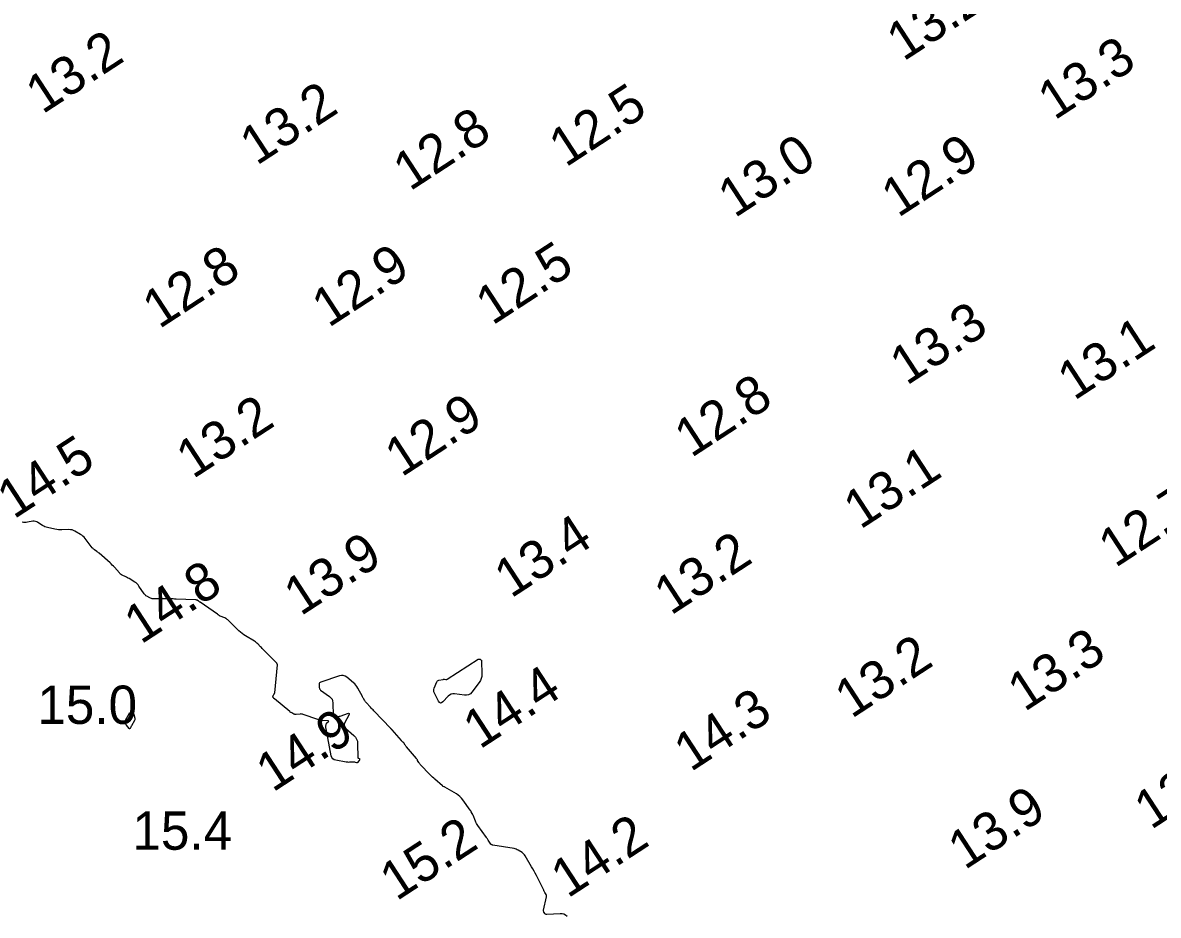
# Model space of a CAD drawing. Extents: x 1023796 to 1112670, y 656573 to 837340.
# Drawn here: x 1101879.9 to 1102028, y 687353.6 to 687469.9 of the extents above; entities that cross this region are included whole.
import ezdxf

# ---------------------------------------------------------------- set-up
doc = ezdxf.new("R2010")
doc.units = 0
doc.layers.add('V-CHAN-CONT-15FT', color=7, linetype='Continuous')
doc.layers.add('V-TOPO-SOUN', color=7, linetype='Continuous')

msp = doc.modelspace()

# ---------------------------------------------------------------- linework, layer by layer
at = {"layer": 'V-CHAN-CONT-15FT'}
msp.add_lwpolyline([(1101950.88, 687353.4), (1101950.69, 687353.57), (1101950.48, 687353.69), (1101950.24, 687353.75), (1101949.99, 687353.76), (1101948.26, 687353.66), (1101948.2, 687353.66), (1101948.14, 687353.68), (1101948.09, 687353.71), (1101948.04, 687353.75), (1101947.87, 687353.97), (1101947.84, 687354.02), (1101947.82, 687354.08), (1101947.81, 687354.15), (1101947.82, 687354.21), (1101948.2, 687355.97), (1101948.21, 687356.05), (1101948.2, 687356.12), (1101948.18, 687356.2), (1101948.15, 687356.27), (1101947.98, 687356.54), (1101947.94, 687356.61), (1101947.91, 687356.68), (1101947.87, 687356.75), (1101947.83, 687356.82), (1101946.88, 687358.74), (1101946.73, 687359.03), (1101946.58, 687359.32), (1101946.42, 687359.61), (1101946.26, 687359.89), (1101945.41, 687361.31), (1101945.33, 687361.43), (1101945.23, 687361.54), (1101945.13, 687361.64), (1101945.01, 687361.72), (1101944.52, 687362.04), (1101944.39, 687362.11), (1101944.26, 687362.17), (1101944.12, 687362.22), (1101943.98, 687362.25), (1101941.2, 687362.69), (1101941.18, 687362.7), (1101941.16, 687362.71), (1101941.13, 687362.71), (1101941.11, 687362.72), (1101941.01, 687362.77), (1101940.99, 687362.78), (1101940.97, 687362.79), (1101940.95, 687362.81), (1101940.94, 687362.83), (1101940.61, 687363.33), (1101940.55, 687363.42), (1101940.49, 687363.51), (1101940.43, 687363.59), (1101940.37, 687363.68), (1101939.24, 687365.27), (1101939.15, 687365.4), (1101939.07, 687365.54), (1101939, 687365.68), (1101938.93, 687365.82), (1101938.62, 687366.59), (1101938.6, 687366.65), (1101938.57, 687366.71), (1101938.54, 687366.76), (1101938.51, 687366.82), (1101938.39, 687367.04), (1101938.36, 687367.09), (1101938.32, 687367.15), (1101938.29, 687367.2), (1101938.26, 687367.25), (1101937.31, 687368.6), (1101937.13, 687368.83), (1101936.92, 687369.04), (1101936.7, 687369.22), (1101936.45, 687369.38), (1101934.95, 687370.24), (1101934.93, 687370.26), (1101934.9, 687370.27), (1101934.88, 687370.28), (1101934.85, 687370.29), (1101934.72, 687370.34), (1101934.71, 687370.35), (1101934.7, 687370.35), (1101934.7, 687370.36), (1101934.69, 687370.37), (1101934.67, 687370.4), (1101934.66, 687370.41), (1101934.66, 687370.42), (1101934.65, 687370.43), (1101934.64, 687370.43), (1101933.66, 687371.28), (1101933.5, 687371.42), (1101933.34, 687371.57), (1101933.18, 687371.72), (1101933.03, 687371.88), (1101931.74, 687373.23), (1101931.69, 687373.29), (1101931.64, 687373.35), (1101931.6, 687373.41), (1101931.56, 687373.47), (1101931.4, 687373.74), (1101931.36, 687373.8), (1101931.32, 687373.86), (1101931.28, 687373.92), (1101931.23, 687373.98), (1101929.94, 687375.51), (1101929.89, 687375.56), (1101929.85, 687375.62), (1101929.81, 687375.68), (1101929.77, 687375.73), (1101929.58, 687376.03), (1101929.56, 687376.06), (1101929.54, 687376.09), (1101929.52, 687376.11), (1101929.49, 687376.14), (1101929.38, 687376.23), (1101929.36, 687376.25), (1101929.33, 687376.27), (1101929.31, 687376.3), (1101929.29, 687376.32), (1101928.06, 687377.71), (1101928.05, 687377.73), (1101928.03, 687377.75), (1101928.02, 687377.76), (1101928.01, 687377.78), (1101927.95, 687377.84), (1101927.93, 687377.86), (1101927.92, 687377.87), (1101927.91, 687377.89), (1101927.89, 687377.91), (1101925.69, 687380.2), (1101925.58, 687380.32), (1101925.47, 687380.44), (1101925.36, 687380.56), (1101925.25, 687380.68), (1101924.7, 687381.28), (1101924.65, 687381.34), (1101924.6, 687381.4), (1101924.55, 687381.46), (1101924.51, 687381.53), (1101924.35, 687381.8), (1101924.31, 687381.87), (1101924.27, 687381.94), (1101924.23, 687382.01), (1101924.19, 687382.07), (1101923.6, 687383.17), (1101923.48, 687383.37), (1101923.35, 687383.55), (1101923.19, 687383.72), (1101923.02, 687383.87), (1101922.15, 687384.59), (1101921.94, 687384.73), (1101921.71, 687384.8), (1101921.48, 687384.81), (1101921.23, 687384.76), (1101918.76, 687383.94), (1101918.68, 687383.9), (1101918.62, 687383.84), (1101918.58, 687383.76), (1101918.57, 687383.67), (1101918.58, 687383.25), (1101918.59, 687383.15), (1101918.62, 687383.06), (1101918.68, 687382.99), (1101918.75, 687382.92), (1101919.9, 687382.09), (1101920.1, 687381.92), (1101920.24, 687381.72), (1101920.32, 687381.49), (1101920.36, 687381.24), (1101920.4, 687379.58), (1101920.41, 687379.49), (1101920.45, 687379.43), (1101920.52, 687379.4), (1101920.6, 687379.4), (1101921.01, 687379.46), (1101921.11, 687379.47), (1101921.21, 687379.49), (1101921.31, 687379.52), (1101921.41, 687379.55), (1101922.25, 687379.84), (1101922.39, 687379.88), (1101922.46, 687379.85), (1101922.48, 687379.77), (1101922.42, 687379.64), (1101921.91, 687378.67), (1101921.84, 687378.46), (1101921.84, 687378.26), (1101921.91, 687378.08), (1101922.05, 687377.92), (1101923.1, 687376.99), (1101923.3, 687376.77), (1101923.45, 687376.53), (1101923.55, 687376.25), (1101923.58, 687375.95), (1101923.62, 687374.09), (1101923.62, 687374.07), (1101923.63, 687374.05), (1101923.65, 687374.03), (1101923.67, 687374.03), (1101923.79, 687374.01), (1101923.81, 687374), (1101923.83, 687373.99), (1101923.83, 687373.97), (1101923.83, 687373.95), (1101923.81, 687373.79), (1101923.8, 687373.76), (1101923.79, 687373.72), (1101923.78, 687373.69), (1101923.75, 687373.67), (1101923.54, 687373.45), (1101923.52, 687373.42), (1101923.49, 687373.41), (1101923.45, 687373.41), (1101923.42, 687373.42), (1101923.27, 687373.49), (1101923.24, 687373.51), (1101923.2, 687373.52), (1101923.16, 687373.52), (1101923.12, 687373.52), (1101922.52, 687373.5), (1101922.4, 687373.49), (1101922.29, 687373.5), (1101922.18, 687373.51), (1101922.07, 687373.53), (1101920.74, 687373.76), (1101920.51, 687373.83), (1101920.33, 687373.95), (1101920.2, 687374.13), (1101920.13, 687374.36), (1101919.46, 687377.88), (1101919.45, 687377.95), (1101919.44, 687378.02), (1101919.44, 687378.09), (1101919.44, 687378.16), (1101919.47, 687378.46), (1101919.48, 687378.51), (1101919.5, 687378.56), (1101919.54, 687378.61), (1101919.58, 687378.65), (1101919.76, 687378.8), (1101919.8, 687378.84), (1101919.8, 687378.86), (1101919.78, 687378.88), (1101919.74, 687378.89), (1101918.96, 687378.95), (1101918.81, 687378.96), (1101918.66, 687378.99), (1101918.52, 687379.02), (1101918.37, 687379.07), (1101916.49, 687379.74), (1101916.39, 687379.77), (1101916.28, 687379.79), (1101916.17, 687379.8), (1101916.07, 687379.79), (1101915.56, 687379.74), (1101915.48, 687379.74), (1101915.41, 687379.74), (1101915.34, 687379.76), (1101915.27, 687379.79), (1101914.99, 687379.93), (1101914.92, 687379.97), (1101914.85, 687380.01), (1101914.79, 687380.05), (1101914.73, 687380.1), (1101912.74, 687381.76), (1101912.71, 687381.78), (1101912.69, 687381.8), (1101912.67, 687381.82), (1101912.64, 687381.85), (1101912.55, 687381.95), (1101912.53, 687381.97), (1101912.52, 687381.99), (1101912.52, 687382.01), (1101912.53, 687382.04), (1101912.56, 687382.14), (1101912.57, 687382.17), (1101912.58, 687382.19), (1101912.6, 687382.22), (1101912.61, 687382.24), (1101912.71, 687382.41), (1101912.73, 687382.44), (1101912.74, 687382.48), (1101912.75, 687382.52), (1101912.76, 687382.56), (1101913.12, 687386.21), (1101913.12, 687386.23), (1101913.12, 687386.26), (1101913.11, 687386.28), (1101913.1, 687386.3), (1101913.06, 687386.4), (1101913.05, 687386.42), (1101913.03, 687386.44), (1101913.02, 687386.46), (1101913, 687386.48), (1101911.32, 687388.16), (1101911.22, 687388.25), (1101911.13, 687388.35), (1101911.03, 687388.45), (1101910.93, 687388.55), (1101910.55, 687388.94), (1101910.45, 687389.03), (1101910.35, 687389.12), (1101910.24, 687389.2), (1101910.13, 687389.27), (1101908.96, 687389.97), (1101908.73, 687390.12), (1101908.51, 687390.28), (1101908.3, 687390.45), (1101908.1, 687390.64), (1101906.67, 687392.05), (1101906.58, 687392.13), (1101906.48, 687392.2), (1101906.38, 687392.26), (1101906.27, 687392.31), (1101905.66, 687392.55), (1101905.63, 687392.56), (1101905.59, 687392.58), (1101905.56, 687392.6), (1101905.54, 687392.62), (1101905.43, 687392.71), (1101905.4, 687392.73), (1101905.37, 687392.76), (1101905.34, 687392.78), (1101905.31, 687392.8), (1101903.04, 687394.35), (1101903, 687394.38), (1101902.95, 687394.42), (1101902.9, 687394.45), (1101902.85, 687394.48), (1101902.64, 687394.61), (1101902.59, 687394.64), (1101902.54, 687394.66), (1101902.48, 687394.67), (1101902.43, 687394.68), (1101899.9, 687394.75), (1101899.86, 687394.75), (1101899.81, 687394.76), (1101899.76, 687394.76), (1101899.71, 687394.77), (1101899.52, 687394.81), (1101899.47, 687394.82), (1101899.42, 687394.82), (1101899.37, 687394.82), (1101899.32, 687394.82), (1101896.93, 687394.81), (1101896.81, 687394.81), (1101896.7, 687394.83), (1101896.59, 687394.87), (1101896.49, 687394.92), (1101896.08, 687395.15), (1101895.98, 687395.21), (1101895.9, 687395.28), (1101895.82, 687395.36), (1101895.75, 687395.46), (1101895.07, 687396.46), (1101894.96, 687396.61), (1101894.83, 687396.75), (1101894.69, 687396.87), (1101894.53, 687396.98), (1101893.77, 687397.44), (1101893.66, 687397.5), (1101893.56, 687397.56), (1101893.45, 687397.62), (1101893.34, 687397.67), (1101892.89, 687397.88), (1101892.78, 687397.94), (1101892.68, 687398.01), (1101892.59, 687398.09), (1101892.51, 687398.18), (1101891.87, 687398.91), (1101891.73, 687399.06), (1101891.59, 687399.21), (1101891.45, 687399.35), (1101891.3, 687399.49), (1101889.86, 687400.75), (1101889.79, 687400.81), (1101889.72, 687400.87), (1101889.64, 687400.93), (1101889.57, 687400.98), (1101889.25, 687401.2), (1101889.18, 687401.26), (1101889.11, 687401.32), (1101889.04, 687401.39), (1101888.98, 687401.46), (1101888.05, 687402.67), (1101887.92, 687402.83), (1101887.77, 687402.97), (1101887.61, 687403.1), (1101887.44, 687403.21), (1101886.71, 687403.62), (1101886.53, 687403.71), (1101886.34, 687403.78), (1101886.14, 687403.81), (1101885.94, 687403.82), (1101885.01, 687403.79), (1101884.78, 687403.79), (1101884.56, 687403.8), (1101884.34, 687403.83), (1101884.12, 687403.87), (1101883.15, 687404.1), (1101882.98, 687404.14), (1101882.81, 687404.21), (1101882.65, 687404.28), (1101882.5, 687404.37), (1101881.89, 687404.77), (1101881.74, 687404.85), (1101881.58, 687404.9), (1101881.41, 687404.92), (1101881.24, 687404.91), (1101880.54, 687404.79), (1101880.36, 687404.77), (1101880.19, 687404.76), (1101880.01, 687404.76), (1101879.84, 687404.78)], dxfattribs=at)
for points in [[(1101939.6, 687386.9), (1101939.61, 687386.89), (1101939.61, 687386.89), (1101939.69, 687386.81), (1101939.71, 687386.8), (1101939.72, 687386.78), (1101939.72, 687386.76), (1101939.72, 687386.74), (1101939.78, 687384.99), (1101939.77, 687384.7), (1101939.7, 687384.43), (1101939.6, 687384.17), (1101939.44, 687383.92), (1101938.46, 687382.64), (1101938.27, 687382.44), (1101938.04, 687382.3), (1101937.79, 687382.24), (1101937.51, 687382.24), (1101936.22, 687382.41), (1101935.98, 687382.41), (1101935.76, 687382.36), (1101935.56, 687382.26), (1101935.38, 687382.11), (1101934.68, 687381.38), (1101934.52, 687381.25), (1101934.37, 687381.22), (1101934.23, 687381.3), (1101934.11, 687381.47), (1101933.58, 687382.51), (1101933.52, 687382.67), (1101933.49, 687382.83), (1101933.51, 687383), (1101933.56, 687383.16), (1101933.9, 687383.97), (1101933.94, 687384.06), (1101934.01, 687384.12), (1101934.09, 687384.17), (1101934.18, 687384.2), (1101934.71, 687384.31), (1101934.76, 687384.32), (1101934.8, 687384.32), (1101934.85, 687384.32), (1101934.9, 687384.32), (1101935.09, 687384.3), (1101935.13, 687384.29), (1101935.18, 687384.3), (1101935.22, 687384.31), (1101935.26, 687384.34), (1101939.31, 687386.93), (1101939.33, 687386.95), (1101939.35, 687386.95), (1101939.38, 687386.96), (1101939.4, 687386.95), (1101939.54, 687386.93), (1101939.54, 687386.93), (1101939.55, 687386.93), (1101939.56, 687386.92), (1101939.56, 687386.92), (1101939.59, 687386.91), (1101939.6, 687386.9)], [(1101894.04, 687378.15), (1101894.01, 687378.12), (1101893.99, 687378.08), (1101893.91, 687377.92), (1101893.88, 687377.89), (1101893.86, 687377.87), (1101893.83, 687377.88), (1101893.8, 687377.91), (1101893.44, 687378.35), (1101893.4, 687378.39), (1101893.38, 687378.44), (1101893.35, 687378.49), (1101893.34, 687378.55), (1101893.27, 687378.76), (1101893.26, 687378.82), (1101893.27, 687378.87), (1101893.28, 687378.92), (1101893.3, 687378.97), (1101893.85, 687379.91), (1101893.85, 687379.93), (1101893.86, 687379.94), (1101893.88, 687379.95), (1101893.89, 687379.95), (1101893.95, 687379.97), (1101893.97, 687379.98), (1101893.98, 687379.98), (1101893.99, 687379.98), (1101894.01, 687379.97), (1101894.25, 687379.86), (1101894.27, 687379.85), (1101894.29, 687379.84), (1101894.3, 687379.83), (1101894.32, 687379.82), (1101894.38, 687379.78), (1101894.4, 687379.77), (1101894.41, 687379.76), (1101894.42, 687379.75), (1101894.42, 687379.73), (1101894.53, 687379.26), (1101894.55, 687379.18), (1101894.54, 687379.1), (1101894.52, 687379.02), (1101894.49, 687378.94), (1101894.08, 687378.23), (1101894.06, 687378.19)]]:
    msp.add_lwpolyline(points, close=True, dxfattribs=at)

# ---------------------------------------------------------------- texts
at = {"layer": 'V-TOPO-SOUN'}
for s, p in [('13.2 ', (1101994.73, 687464.79)), ('13.2 ', (1101882.49, 687457.91)), ('13.3 ', (1102014.44, 687457.12)), ('13.2 ', (1101910.41, 687451.21)), ('12.5 ', (1101950.7, 687450.98)), ('12.8 ', (1101930.39, 687447.87)), ('13.0 ', (1101972.74, 687444.38)), ('12.9 ', (1101994.04, 687444.42)), ('12.8 ', (1101897.71, 687429.92)), ('12.9 ', (1101919.79, 687430.08)), ('12.5 ', (1101941.15, 687430.38)), ('13.3 ', (1101995.15, 687422.54)), ('13.1 ', (1102017, 687420.58)), ('12.8 ', (1101967.07, 687413.12)), ('13.2 ', (1101902.11, 687410.37)), ('12.9 ', (1101929.31, 687410.6)), ('14.5 ', (1101878.75, 687405.12)), ('13.1 ', (1101989.11, 687403.78)), ('12.7 ', (1102022.35, 687398.78)), ('13.4 ', (1101943.58, 687394.81)), ('13.2 ', (1101964.41, 687392.58)), ('13.9 ', (1101916.15, 687392.49)), ('14.8 ', (1101895.32, 687388.81)), ('13.3 ', (1102010.51, 687380.02)), ('13.2 ', (1101987.97, 687379.13)), ('14.4 ', (1101939.51, 687375.13)), ('14.3 ', (1101967, 687372.18)), ('14.9 ', (1101912.51, 687369.52)), ('13.1 ', (1102027.01, 687364.64)), ('13.9 ', (1102002.73, 687359.41)), ('14.2 ', (1101950.96, 687355.71)), ('15.2 ', (1101928.65, 687355.35))]:
    msp.add_text(s, height=5, rotation=33.0949, dxfattribs=at).set_placement(p)
for s, p in [('15.0 ', (1101881.81, 687378.5)), ('15.4 ', (1101894.21, 687362.1))]:
    msp.add_text(s, height=5, dxfattribs=at).set_placement(p)

doc.saveas('drawing.dxf')
